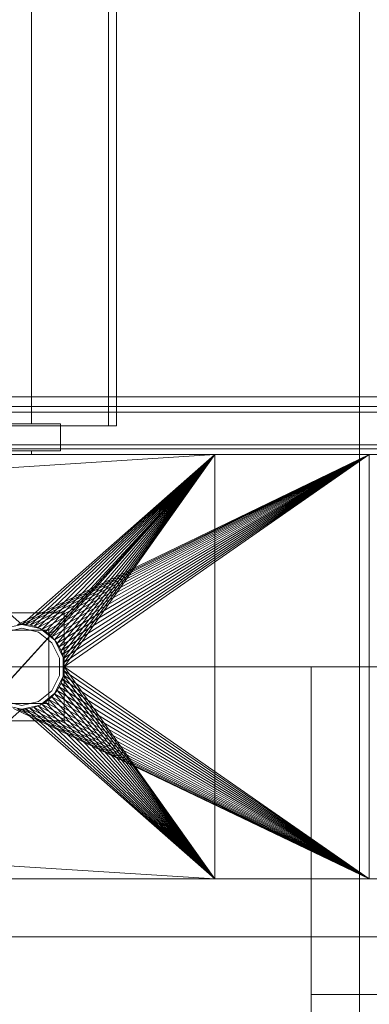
# Model space of a CAD drawing. Header units: millimetres. Extents: x -2233 to 65662, y -50530 to 6847.
# Tile 514 of 656: x 25649 to 25830, y -18495 to -17984. Entities that reach past the tile are written whole.
import ezdxf

# ---------------------------------------------------------------- set-up
doc = ezdxf.new("R2010")
doc.units = ezdxf.units.MM
doc.layers.add('superior_briquetadora', color=7, linetype='Continuous', lineweight=0)
doc.layers.add('superior_C05', color=7, linetype='Continuous', lineweight=0)

msp = doc.modelspace()

# ---------------------------------------------------------------- linework, layer by layer
at = {"layer": 'superior_briquetadora'}
for p, q in [((25825.067, -18720.639), (25825.067, -17660)), ((25825.067, -18674.804), (25825.067, -17660)), ((25695.067, -17805), (25695.067, -18195)), ((25699.067, -17805), (25699.067, -18195)), ((25655.067, -17816), (25655.067, -18194)), ((25670.067, -18194), (25590.067, -18194)), ((25652.592, -18194), (25645.655, -18194)), ((25655.067, -18194), (25652.592, -18194)), ((25670.067, -18208), (25670.067, -18194)), ((25605.067, -18195), (25695.067, -18195)), ((25699.067, -18195), (25609.067, -18195)), ((25695.067, -18195), (25699.067, -18195)), ((25670.067, -18208), (25590.067, -18208)), ((25645.655, -18208), (25652.592, -18208)), ((25652.592, -18208), (25655.067, -18208)), ((25655.067, -18208), (25655.067, -18210)), ((23870.067, -18210), (25830.067, -18210)), ((25746.067, -18210), (24243.401, -18210)), ((25350.067, -18210), (25830.067, -18210)), ((25746.067, -18210), (25470.067, -18210)), ((25750.067, -18210), (25550.067, -18210)), ((25550.067, -18210), (25650.067, -18298)), ((25550.067, -18210), (25770.898, -18210)), ((25550.067, -18210), (25830.067, -18210)), ((25550.067, -18430), (25750.067, -18210)), ((25750.067, -18210), (25561.091, -18418)), ((25750.067, -18210), (25561.091, -18222)), ((25645.655, -18210), (25652.592, -18210)), ((25830.067, -18210), (25647.911, -18298.106)), ((25650.067, -18298), (25750.067, -18210)), ((25830.067, -18210), (25650.067, -18298)), ((25652.224, -18298.106), (25750.067, -18210)), ((25830.067, -18210), (25652.224, -18298.106)), ((25652.592, -18210), (25655.067, -18210)), ((25654.359, -18298.423), (25750.067, -18210)), ((25830.067, -18210), (25654.359, -18298.423)), ((25656.454, -18298.947), (25750.067, -18210)), ((25830.067, -18210), (25656.454, -18298.947)), ((25658.487, -18299.675), (25750.067, -18210)), ((25830.067, -18210), (25658.487, -18299.675)), ((25660.438, -18300.598), (25750.067, -18210)), ((25830.067, -18210), (25660.438, -18300.598)), ((25662.29, -18301.708), (25750.067, -18210)), ((25830.067, -18210), (25662.29, -18301.708)), ((25664.024, -18302.994), (25750.067, -18210)), ((25830.067, -18210), (25664.024, -18302.994)), ((25665.624, -18304.444), (25750.067, -18210)), ((25830.067, -18210), (25665.624, -18304.444)), ((25667.074, -18306.043), (25750.067, -18210)), ((25830.067, -18210), (25667.074, -18306.043)), ((25668.36, -18307.777), (25750.067, -18210)), ((25830.067, -18210), (25668.36, -18307.777)), ((25669.47, -18309.629), (25750.067, -18210)), ((25830.067, -18210), (25669.47, -18309.629)), ((25670.393, -18311.581), (25750.067, -18210)), ((25830.067, -18210), (25670.393, -18311.581)), ((25671.12, -18313.614), (25750.067, -18210)), ((25830.067, -18210), (25671.12, -18313.614)), ((25671.645, -18315.708), (25750.067, -18210)), ((25830.067, -18210), (25671.645, -18315.708)), ((25671.962, -18317.844), (25750.067, -18210)), ((25830.067, -18210), (25671.962, -18317.844)), ((25750.067, -18210), (25672.067, -18320)), ((25830.067, -18210), (25672.067, -18320)), ((25770.898, -18210), (25746.067, -18210)), ((25750.067, -18430), (25750.067, -18210)), ((25750.067, -18210), (25813.162, -18210)), ((25750.067, -18210), (25819.673, -18210)), ((25750.067, -18210), (25820.656, -18210)), ((25830.067, -18210), (25750.067, -18210)), ((25813.162, -18210), (25770.898, -18210)), ((25819.673, -18210), (25813.162, -18210)), ((25820.656, -18210), (25819.673, -18210)), ((25830.067, -18210), (25820.656, -18210)), ((25830.067, -18223.45), (25830.067, -18210)), ((25830.067, -18210), (25830.067, -18430)), ((25830.067, -18430), (25830.067, -18223.45)), ((25672.067, -18292), (25628.067, -18292)), ((25672.067, -18348), (25672.067, -18292)), ((25664.067, -18301), (25636.067, -18301)), ((25650.067, -18298), (25640.522, -18300.179)), ((25650.067, -18300), (25641.39, -18301.981)), ((25650.067, -18298), (25647.911, -18298.106)), ((25659.613, -18300.179), (25650.067, -18298)), ((25652.224, -18298.106), (25650.067, -18298)), ((25658.745, -18301.981), (25650.067, -18300)), ((25654.359, -18298.423), (25652.224, -18298.106)), ((25656.454, -18298.947), (25654.359, -18298.423)), ((25658.487, -18299.675), (25656.454, -18298.947)), ((25660.438, -18300.598), (25658.487, -18299.675)), ((25667.268, -18306.283), (25659.613, -18300.179)), ((25662.29, -18301.708), (25660.438, -18300.598)), ((25664.067, -18339), (25664.067, -18301)), ((25665.704, -18307.53), (25658.745, -18301.981)), ((25664.024, -18302.994), (25662.29, -18301.708)), ((25665.624, -18304.444), (25664.024, -18302.994)), ((25667.074, -18306.043), (25665.624, -18304.444)), ((25668.36, -18307.777), (25667.074, -18306.043)), ((25671.516, -18315.105), (25667.268, -18306.283)), ((25669.566, -18315.55), (25665.704, -18307.53)), ((25669.47, -18309.629), (25668.36, -18307.777)), ((25670.393, -18311.581), (25669.47, -18309.629)), ((25671.12, -18313.614), (25670.393, -18311.581)), ((25669.566, -18324.45), (25669.566, -18315.55)), ((25671.645, -18315.708), (25671.12, -18313.614)), ((25671.516, -18324.895), (25671.516, -18315.105)), ((25671.962, -18317.844), (25671.645, -18315.708)), ((23750.067, -18320), (25950.067, -18320)), ((24150.067, -18320), (25800.067, -18320)), ((24150.067, -18320), (25950.067, -18320)), ((25672.067, -18320), (25671.962, -18317.844)), ((25672.067, -18320), (25671.962, -18322.156)), ((25672.067, -18320), (25750.067, -18430)), ((25672.067, -18320), (25830.067, -18430)), ((25800.067, -19330), (25800.067, -18320)), ((25800.067, -18430), (25800.067, -18320)), ((25800.067, -18490), (25800.067, -18320)), ((25800.067, -18320), (25950.067, -18320)), ((25665.704, -18332.47), (25669.566, -18324.45)), ((25667.268, -18333.717), (25671.516, -18324.895)), ((25670.393, -18328.419), (25671.12, -18326.386)), ((25671.645, -18324.292), (25671.12, -18326.386)), ((25671.12, -18326.386), (25750.067, -18430)), ((25830.067, -18430), (25671.12, -18326.386)), ((25671.645, -18324.292), (25671.962, -18322.156)), ((25671.645, -18324.292), (25750.067, -18430)), ((25830.067, -18430), (25671.645, -18324.292)), ((25671.962, -18322.156), (25750.067, -18430)), ((25830.067, -18430), (25671.962, -18322.156)), ((25668.36, -18332.223), (25669.47, -18330.371)), ((25670.393, -18328.419), (25669.47, -18330.371)), ((25669.47, -18330.371), (25750.067, -18430)), ((25830.067, -18430), (25669.47, -18330.371)), ((25670.393, -18328.419), (25750.067, -18430)), ((25830.067, -18430), (25670.393, -18328.419)), ((25658.745, -18338.019), (25665.704, -18332.47)), ((25659.613, -18339.821), (25667.268, -18333.717)), ((25664.024, -18337.006), (25662.29, -18338.292)), ((25664.024, -18337.006), (25665.624, -18335.556)), ((25664.024, -18337.006), (25750.067, -18430)), ((25664.024, -18337.006), (25830.067, -18430)), ((25667.074, -18333.957), (25665.624, -18335.556)), ((25665.624, -18335.556), (25750.067, -18430)), ((25830.067, -18430), (25665.624, -18335.556)), ((25667.074, -18333.957), (25668.36, -18332.223)), ((25667.074, -18333.957), (25750.067, -18430)), ((25830.067, -18430), (25667.074, -18333.957)), ((25668.36, -18332.223), (25750.067, -18430)), ((25830.067, -18430), (25668.36, -18332.223)), ((25650.067, -18342), (25550.067, -18430)), ((25636.067, -18339), (25664.067, -18339)), ((25640.522, -18339.821), (25650.067, -18342)), ((25641.39, -18338.019), (25650.067, -18340)), ((25645.775, -18341.577), (25830.067, -18430)), ((25647.911, -18341.894), (25650.067, -18342)), ((25647.911, -18341.894), (25830.067, -18430)), ((25650.067, -18340), (25658.745, -18338.019)), ((25650.067, -18342), (25659.613, -18339.821)), ((25650.067, -18342), (25652.224, -18341.894)), ((25650.067, -18342), (25750.067, -18430)), ((25650.067, -18342), (25830.067, -18430)), ((25652.224, -18341.894), (25654.359, -18341.577)), ((25652.224, -18341.894), (25750.067, -18430)), ((25652.224, -18341.894), (25830.067, -18430)), ((25654.359, -18341.577), (25656.454, -18341.053)), ((25654.359, -18341.577), (25750.067, -18430)), ((25654.359, -18341.577), (25830.067, -18430)), ((25656.454, -18341.053), (25658.487, -18340.325)), ((25656.454, -18341.053), (25750.067, -18430)), ((25656.454, -18341.053), (25830.067, -18430)), ((25658.487, -18340.325), (25660.438, -18339.402)), ((25658.487, -18340.325), (25750.067, -18430)), ((25658.487, -18340.325), (25830.067, -18430)), ((25662.29, -18338.292), (25660.438, -18339.402)), ((25660.438, -18339.402), (25750.067, -18430)), ((25660.438, -18339.402), (25830.067, -18430)), ((25662.29, -18338.292), (25750.067, -18430)), ((25662.29, -18338.292), (25830.067, -18430)), ((25628.067, -18348), (25672.067, -18348)), ((25750.067, -18430), (25561.091, -18418)), ((23750.067, -18430), (25950.067, -18430)), ((25830.067, -18430), (23870.067, -18430)), ((23900.067, -18430), (25800.067, -18430)), ((25830.067, -18430), (25350.067, -18430)), ((25456.734, -18430), (25746.067, -18430)), ((25470.067, -18430), (25746.067, -18430)), ((25550.067, -18430), (25750.067, -18430)), ((25550.067, -18430), (25770.898, -18430)), ((25830.067, -18430), (25550.067, -18430)), ((25746.067, -18430), (25770.898, -18430)), ((25750.067, -18430), (25813.162, -18430)), ((25819.673, -18430), (25750.067, -18430)), ((25820.656, -18430), (25750.067, -18430)), ((25830.067, -18430), (25750.067, -18430)), ((25770.898, -18430), (25813.162, -18430)), ((25800.067, -18460), (25800.067, -18430)), ((25800.067, -18430), (25950.067, -18430)), ((25813.162, -18430), (25819.673, -18430)), ((25819.673, -18430), (25820.656, -18430)), ((25820.656, -18430), (25830.067, -18430)), ((23750.067, -18460), (25950.067, -18460)), ((23900.067, -18460), (25800.067, -18460)), ((25800.067, -19330), (25800.067, -18460)), ((25800.067, -18460), (25950.067, -18460)), ((25800.067, -18490), (25950.067, -18490))]:
    msp.add_line(p, q, dxfattribs=at)
at = {"layer": 'superior_C05'}
for p, q in [((24250.067, -18180), (26750.067, -18180)), ((24310.067, -18185), (26690.067, -18185)), ((24310.067, -18188), (26690.067, -18188)), ((24300.067, -18205), (26700.067, -18205)), ((24310.067, -18205), (26690.067, -18205)), ((24310.067, -18207), (26690.067, -18207)), ((25500.567, -18205), (26099.817, -18205)), ((24310.067, -18210), (26690.067, -18210))]:
    msp.add_line(p, q, dxfattribs=at)

doc.saveas('drawing.dxf')
